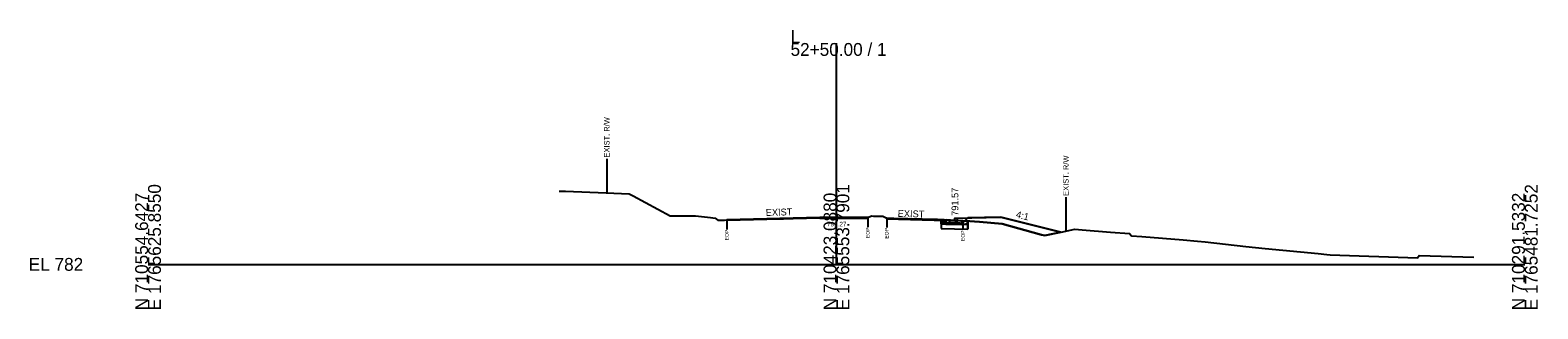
# Model space of a CAD drawing. Extents: x -26 to 5303, y -10 to 9578.
# Drawn here: x 3974.3 to 4302.8, y 2490.3 to 2551 of the extents above; entities that cross this region are included whole.
import ezdxf

# ---------------------------------------------------------------- set-up
doc = ezdxf.new("R2010")
doc.units = 0
for name, color, linetype in [('Exist Cross Section Cell', 7, 'Continuous'), ('Exist XS Ground Line', 7, 'Continuous'), ('Old_Level_10', 7, 'Continuous'), ('Old_Level_3', 7, 'Continuous'), ('Prop CMT Conc Surface', 7, 'Continuous'), ('Prop CMT Concrete Structures', 7, 'Continuous'), ('Prop CMT Pvmt Course 1', 7, 'Continuous'), ('Prop CMT Pvmt Course 1 CG', 7, 'Continuous'), ('Prop CMT Pvmt Course 2', 7, 'Continuous'), ('Prop CMT Pvmt Course 3', 7, 'Continuous'), ('Prop CMT Pvmt Surface', 7, 'Continuous'), ('Prop CMT Slope Grass', 7, 'Continuous'), ('Prop CMT Subgrade Earthwork', 7, 'Continuous'), ('Prop Shade Light', 7, 'Continuous'), ('Prop XS Earthwork Shape', 7, 'Continuous'), ('Prop XS Hydro Elevations', 7, 'Continuous'), ('Prop XS SE Text', 7, 'Continuous'), ('Prop XS Side Slope Text', 7, 'Continuous'), ('Scratch_Level_5', 7, 'Continuous')]:
    doc.layers.add(name, color=color, linetype=linetype)

msp = doc.modelspace()

# ---------------------------------------------------------------- linework, layer by layer
at = {"layer": 'Exist Cross Section Cell'}
for p, q in [((4150, 2500), (4150, 2548.23)), ((4000, 2500), (4150, 2500)), ((4150, 2500), (4300, 2500))]:
    msp.add_line(p, q, dxfattribs=at)
at = {"layer": 'Exist XS Ground Line'}
msp.add_lwpolyline([(4089.58, 2515.97), (4090.93, 2515.98), (4099.8, 2515.58), (4104.8, 2515.36), (4105.7, 2514.95), (4113.76, 2510.55), (4116.44, 2510.55), (4119.26, 2510.55), (4122.55, 2510.19), (4123.59, 2510.06), (4124.16, 2509.6), (4125.59, 2509.66), (4126.12, 2509.68), (4126.49, 2509.7), (4127.05, 2509.72), (4127.44, 2509.72), (4129.32, 2509.78), (4132.14, 2509.83), (4132.97, 2509.85), (4134.47, 2509.88), (4134.99, 2509.89), (4136.65, 2509.93), (4137.84, 2509.93), (4138.49, 2509.94), (4139.68, 2509.99), (4140.57, 2510.03), (4141.2, 2510.05), (4141.5, 2510.07), (4141.9, 2510.08), (4142.35, 2510.08), (4143.54, 2510.12), (4144.02, 2510.14), (4144.88, 2510.17), (4146.39, 2510.22), (4147.7, 2510.27), (4149.25, 2510.28), (4150.08, 2510.27), (4151.38, 2510.26), (4152.1, 2510.25), (4154.53, 2510.22), (4155.07, 2510.21), (4156.14, 2510.2), (4156.44, 2510.19), (4156.84, 2510.19), (4157.66, 2510.54), (4158.1, 2510.53), (4160.13, 2510.47), (4160.96, 2510.05), (4161.73, 2510.03), (4162.43, 2510.01), (4163.5, 2509.98), (4164.28, 2509.96), (4165.69, 2509.91), (4166.35, 2509.89), (4167.14, 2509.88), (4169.2, 2509.84), (4169.8, 2509.82), (4170.9, 2509.79), (4171.64, 2509.77), (4172.05, 2509.75), (4173.43, 2509.72), (4173.96, 2509.7), (4174.34, 2509.69), (4174.94, 2509.66), (4175.33, 2509.64), (4176.8, 2509.59), (4177.56, 2509.55), (4181.14, 2509.28), (4186.13, 2508.85), (4194.71, 2506.46), (4195.44, 2506.26), (4198.97, 2507.01), (4201.92, 2507.64), (4203.54, 2507.52), (4209.75, 2507.01), (4213.86, 2506.75), (4214.28, 2506.25), (4216.58, 2506.07), (4225.54, 2505.34), (4228.69, 2505.07), (4230.37, 2504.88), (4239.18, 2503.88), (4243.43, 2503.45), (4254.94, 2502.34), (4256.83, 2502.17), (4257.57, 2502.1), (4276.58, 2501.41), (4277, 2501.91), (4288.9, 2501.56)], dxfattribs=at)
at = {"layer": 'Old_Level_10'}
for p, q in [((4099.96, 2522.98), (4099.96, 2515.57)), ((4200, 2514.63), (4200, 2507.23)), ((4156.84, 2510.19), (4156.84, 2508.14)), ((4160.96, 2510.05), (4160.96, 2508)), ((4126.12, 2509.68), (4126.12, 2507.63)), ((4177.56, 2509.55), (4177.56, 2507.5))]:
    msp.add_line(p, q, dxfattribs=at)
at = {"layer": 'Prop CMT Conc Surface'}
for points in [[(4175.83, 2509.57), (4175.83, 2510.07), (4176.33, 2510.07)], [(4173.83, 2509.71), (4175.83, 2509.57)]]:
    msp.add_lwpolyline(points, dxfattribs=at)
at = {"layer": 'Prop CMT Concrete Structures'}
for points in [[(4173.83, 2509.71), (4175.83, 2509.57), (4175.83, 2510.07), (4176.33, 2510.07)], [(4176.33, 2510.07), (4176.33, 2509.05), (4173.83, 2509.12)], [(4173.83, 2509.12), (4173.83, 2509.71)]]:
    msp.add_lwpolyline(points, dxfattribs=at)
at = {"layer": 'Prop CMT Pvmt Course 1'}
for p, q in [((4146.4, 2510.1), (4126.12, 2509.56)), ((4146.39, 2510.1), (4156.84, 2510.06)), ((4160.95, 2509.93), (4173.83, 2509.58))]:
    msp.add_line(p, q, dxfattribs=at)
at = {"layer": 'Prop CMT Pvmt Course 1 CG'}
for points in [[(4173.83, 2509.12), (4176.83, 2509.03), (4177.17, 2508.69)], [(4173.83, 2508.79), (4173.83, 2509.12)], [(4177.17, 2508.69), (4173.83, 2508.79)]]:
    msp.add_lwpolyline(points, dxfattribs=at)
at = {"layer": 'Prop CMT Pvmt Course 2'}
for points in [[(4172.83, 2509.15), (4172.83, 2509.49)], [(4172.83, 2509.49), (4173.83, 2509.46)], [(4173.83, 2509.12), (4172.83, 2509.15)], [(4173.83, 2509.46), (4173.83, 2509.12)]]:
    msp.add_lwpolyline(points, dxfattribs=at)
at = {"layer": 'Prop CMT Pvmt Course 3'}
for points in [[(4172.83, 2509.15), (4173.83, 2509.12)], [(4172.83, 2508.82), (4172.83, 2509.15)], [(4173.83, 2508.79), (4172.83, 2508.82)], [(4173.83, 2509.12), (4173.83, 2508.79)]]:
    msp.add_lwpolyline(points, dxfattribs=at)
at = {"layer": 'Prop CMT Pvmt Surface'}
for p, q in [((4146.39, 2510.22), (4126.12, 2509.68)), ((4146.39, 2510.22), (4156.84, 2510.19)), ((4160.96, 2510.05), (4173.83, 2509.71)), ((4172.83, 2509.73), (4173.83, 2509.71))]:
    msp.add_line(p, q, dxfattribs=at)
at = {"layer": 'Prop CMT Slope Grass'}
msp.add_lwpolyline([(4176.33, 2510.07), (4185.83, 2510.26), (4198.89, 2506.99)], dxfattribs=at)
at = {"layer": 'Prop CMT Subgrade Earthwork'}
msp.add_line((4172.83, 2508.82), (4172.83, 2509.73), dxfattribs=at)
for points in [[(4173.83, 2508.79), (4177.17, 2508.69), (4178.6, 2510.11)], [(4172.83, 2508.82), (4173.83, 2508.79)]]:
    msp.add_lwpolyline(points, dxfattribs=at)
at = {"layer": 'Prop Shade Light'}
for p, q in [((4172.83, 2508.82), (4172.83, 2507.82)), ((4172.83, 2508.82), (4172.83, 2507.82)), ((4172.83, 2507.82), (4178.6, 2507.65)), ((4178.6, 2508.65), (4178.6, 2507.65)), ((4178.6, 2507.65), (4178.6, 2508.65))]:
    msp.add_line(p, q, dxfattribs=at)
for points in [[(4177.17, 2508.69), (4176.79, 2508.7), (4175.42, 2508.74), (4174.04, 2508.78), (4173.83, 2508.79), (4172.83, 2508.82)], [(4172.83, 2508.82), (4178.6, 2508.65)], [(4172.83, 2507.82), (4178.6, 2507.65)], [(4178.6, 2508.65), (4178.15, 2508.66), (4177.17, 2508.69)]]:
    msp.add_lwpolyline(points, dxfattribs=at)
at = {"layer": 'Prop XS Earthwork Shape'}
for points in [[(4137.84, 2509.93), (4139.68, 2509.99), (4140.57, 2510.03), (4141.2, 2510.05), (4141.5, 2510.07), (4141.9, 2510.08), (4142.35, 2510.08), (4143.54, 2510.12), (4144.88, 2510.17), (4146.39, 2510.22), (4130.4, 2509.8), (4131.13, 2509.81), (4132.14, 2509.83), (4132.97, 2509.85), (4134.47, 2509.88), (4134.99, 2509.89), (4135.62, 2509.89)], [(4141.5, 2510.07), (4141.9, 2510.08), (4142.35, 2510.08), (4143.54, 2510.12), (4144.88, 2510.17), (4146.39, 2510.22), (4130.4, 2509.8), (4131.13, 2509.81), (4132.14, 2509.83), (4132.97, 2509.85), (4134.47, 2509.88), (4134.99, 2509.89), (4135.62, 2509.89), (4137.84, 2509.93), (4139.68, 2509.99), (4140.57, 2510.03), (4141.2, 2510.05)], [(4155.07, 2510.21), (4156.14, 2510.2), (4156.44, 2510.19), (4156.84, 2510.19), (4146.39, 2510.22), (4148.23, 2510.25), (4149.54, 2510.28), (4150.08, 2510.27), (4151.38, 2510.26), (4152.1, 2510.25), (4153.23, 2510.23)], [(4149.54, 2510.28), (4150.08, 2510.27), (4151.38, 2510.26), (4152.1, 2510.25), (4153.23, 2510.23), (4155.07, 2510.21), (4156.14, 2510.2), (4156.44, 2510.19), (4156.84, 2510.19), (4146.39, 2510.22), (4148.23, 2510.25)], [(4160.96, 2510.05), (4161.73, 2510.03), (4162.24, 2510.02)], [(4162.24, 2510.02), (4162.43, 2510.01), (4162.49, 2510.01)], [(4162.43, 2510.01), (4162.49, 2510.01), (4162.24, 2510.02)], [(4167.96, 2509.86), (4168.68, 2509.84), (4162.49, 2510.01), (4163.5, 2509.98), (4165.69, 2509.91), (4166.35, 2509.89)], [(4163.5, 2509.98), (4165.69, 2509.91), (4166.35, 2509.89), (4167.96, 2509.86), (4168.68, 2509.84), (4162.49, 2510.01)], [(4178.6, 2510.11), (4185.83, 2510.26), (4198.89, 2506.99), (4195.44, 2506.26), (4194.71, 2506.46), (4186.13, 2508.85), (4181.14, 2509.28), (4178, 2509.52)], [(4181.14, 2509.28), (4186.13, 2508.85), (4194.71, 2506.46), (4195.44, 2506.26), (4198.89, 2506.99), (4185.83, 2510.26), (4178.6, 2510.11), (4178, 2509.52)], [(4129.29, 2509.78), (4130.4, 2509.8), (4126.12, 2509.68), (4126.49, 2509.7), (4127.05, 2509.72), (4127.44, 2509.72)], [(4130.4, 2509.8), (4126.12, 2509.68), (4126.49, 2509.7), (4127.05, 2509.72), (4127.44, 2509.72), (4129.29, 2509.78)], [(4168.68, 2509.84), (4169.2, 2509.84), (4170.9, 2509.79), (4171.64, 2509.77), (4171.8, 2509.76)], [(4169.2, 2509.84), (4170.9, 2509.79), (4171.64, 2509.77), (4171.8, 2509.76), (4168.68, 2509.84)], [(4171.8, 2509.76), (4172.83, 2509.73), (4172.05, 2509.75)], [(4172.05, 2509.75), (4172.83, 2509.73), (4171.8, 2509.76)], [(4172.83, 2508.82), (4172.83, 2509.73), (4173.44, 2509.72), (4173.96, 2509.7), (4175.83, 2509.57), (4175.83, 2509.62), (4176.8, 2509.59), (4177.56, 2509.55), (4178, 2509.52), (4177.17, 2508.69), (4173.83, 2508.79)], [(4173.43, 2509.72), (4173.44, 2509.72), (4172.83, 2509.73)], [(4174.94, 2509.66), (4175.33, 2509.64), (4175.83, 2509.62), (4175.83, 2509.57), (4173.96, 2509.7), (4174.34, 2509.69)], [(4173.96, 2509.7), (4174.34, 2509.69), (4174.94, 2509.66), (4175.33, 2509.64), (4175.83, 2509.62), (4175.83, 2509.57)]]:
    msp.add_lwpolyline(points, close=True, dxfattribs=at)
at = {"layer": 'Scratch_Level_5'}
for p, q in [((4172.83, 2508.98), (4173.56, 2509.71)), ((4174.04, 2508.78), (4174.92, 2509.66)), ((4175.42, 2508.74), (4176.28, 2509.61)), ((4176.79, 2508.7), (4177.63, 2509.54)), ((4178.15, 2508.66), (4178.6, 2509.1)), ((4178.6, 2509.47), (4178.6, 2508.65))]:
    msp.add_line(p, q, dxfattribs=at)

# ---------------------------------------------------------------- texts
at = {"layer": 'Exist Cross Section Cell'}
for s, p in [('L', (4140, 2548.23)), ('52+50.00 / 1', (4140, 2545.43)), ('EL 782', (3974, 2498.6))]:
    msp.add_text(s, height=2.8, dxfattribs=at).set_placement(p)
for s, p in [('E 1765625.8550', (4002.8, 2490)), ('E 1765553.7901', (4152.8, 2490)), ('E 1765481.7252', (4302.8, 2490)), ('N 710554.6427', (4000, 2490)), ('N 710423.0880', (4150, 2490)), ('N 710291.5332', (4300, 2490))]:
    msp.add_text(s, height=2.8, rotation=90, dxfattribs=at).set_placement(p)
at = {"layer": 'Old_Level_10'}
for s, height, p in [('EXIST. R/W', 1.181, (4100.55, 2523.28)), ('EXIST. R/W', 1.181, (4200.59, 2514.93)), ('EOP', 0.787, (4126.51, 2505.23)), ('EOP', 0.787, (4157.23, 2505.74)), ('EOP', 0.787, (4161.35, 2505.6)), ('EOP', 0.787, (4177.95, 2505.1))]:
    msp.add_text(s, height=height, rotation=90, dxfattribs=at).set_placement(p)
at = {"layer": 'Old_Level_3'}
msp.add_text('792.27', height=1, dxfattribs=at).set_placement((4147.96, 2508.27))
at = {"layer": 'Prop XS Hydro Elevations'}
msp.add_text('791.57', height=1.5, rotation=90, dxfattribs=at).set_placement((4176.58, 2510.57))
at = {"layer": 'Prop XS SE Text'}
for rotation, p in [(1.5504, (4134.62, 2510.55)), (358.2816, (4163.34, 2510.36))]:
    msp.add_text('EXIST', height=1.5, rotation=rotation, dxfattribs=at).set_placement(p)
at = {"layer": 'Prop XS Side Slope Text'}
msp.add_text('4:1', height=1.5, rotation=345.9638, dxfattribs=at).set_placement((4189.02, 2510.23))

doc.saveas('drawing.dxf')
